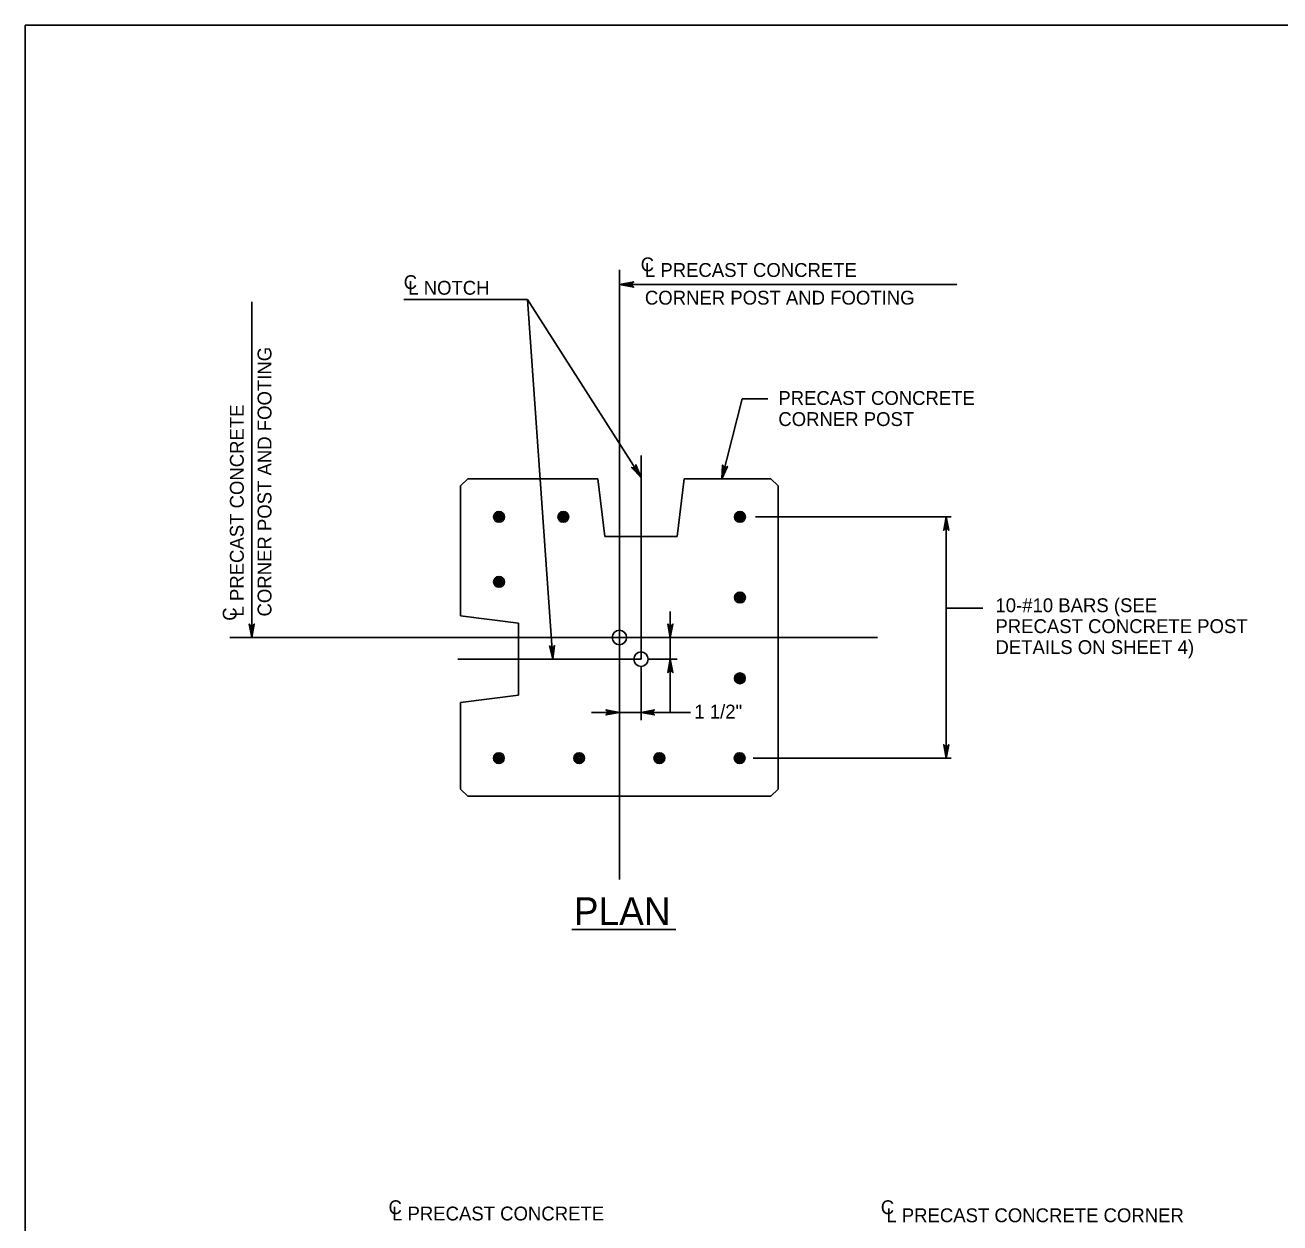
# Model space of a CAD drawing. Extents: x 3351 to 8430, y -3586 to 1457.
# Drawn here: x 6324.3 to 6602.6, y -2678.9 to -2413.3 of the extents above; entities that cross this region are included whole.
import ezdxf

# ---------------------------------------------------------------- set-up
doc = ezdxf.new("R2010")
doc.units = 0
doc.layers.add('1', color=7, linetype='Continuous')
doc.layers.add('2', color=7, linetype='Continuous')

msp = doc.modelspace()

# ---------------------------------------------------------------- linework, layer by layer
at = {"layer": '1'}
for p, q in [((6456.12, -2602.74), (6456.12, -2467.57)), ((6456.12, -2470.84), (6530.92, -2470.84)), ((6374.6, -2474.65), (6374.6, -2549.11)), ((6408.35, -2474.19), (6435.76, -2474.19)), ((6435.76, -2474.19), (6441.35, -2553.92)), ((6435.76, -2474.19), (6460.91, -2513.62)), ((6483.31, -2496.19), (6478.82, -2513.91)), ((6483.31, -2496.19), (6489, -2496.19)), ((6460.91, -2553.92), (6460.91, -2508.73)), ((6420.92, -2515.51), (6422.52, -2513.91)), ((6422.52, -2513.91), (6451.31, -2513.91)), ((6451.31, -2513.91), (6452.91, -2526.71)), ((6468.91, -2526.71), (6470.51, -2513.91)), ((6470.51, -2513.91), (6489.71, -2513.91)), ((6489.71, -2513.91), (6491.31, -2515.51)), ((6420.92, -2544.32), (6420.92, -2515.51)), ((6491.31, -2515.51), (6491.31, -2582.72)), ((6486.33, -2522.36), (6529.7, -2522.36)), ((6528.59, -2575.86), (6528.59, -2522.36)), ((6452.91, -2526.71), (6468.91, -2526.71)), ((6528.59, -2542.6), (6536.73, -2542.6)), ((6433.72, -2545.92), (6420.92, -2544.32)), ((6467.41, -2565.72), (6467.41, -2543.37)), ((6433.72, -2561.92), (6433.72, -2545.92)), ((6369.72, -2549.11), (6513.34, -2549.11)), ((6456.12, -2549.11), (6456.12, -2549.11)), ((6460.91, -2553.92), (6420.28, -2553.92)), ((6460.91, -2553.92), (6460.91, -2553.92)), ((6462.51, -2553.92), (6468.95, -2553.92)), ((6460.91, -2567.46), (6460.91, -2555.52)), ((6420.92, -2563.52), (6433.72, -2561.92)), ((6420.92, -2582.72), (6420.92, -2563.52)), ((6449.94, -2565.72), (6471.86, -2565.72)), ((6485.76, -2575.86), (6529.7, -2575.86)), ((6422.52, -2584.32), (6420.92, -2582.72)), ((6489.71, -2584.32), (6422.52, -2584.32)), ((6491.31, -2582.72), (6489.71, -2584.32)), ((6445.54, -2613.86), (6468.64, -2613.86))]:
    msp.add_line(p, q, dxfattribs=at)
for points in [[(6456.12, -2470.84), (6459.3, -2470.24), (6459.05, -2470.41), (6458.93, -2470.62), (6458.89, -2470.84), (6458.93, -2471.05), (6459.05, -2471.26), (6459.3, -2471.43), (6456.12, -2470.84), (6459.05, -2471.26), (6458.93, -2471.05), (6456.12, -2470.84), (6458.89, -2470.84), (6458.93, -2470.62), (6456.12, -2470.84), (6459.05, -2470.41)], [(6460.91, -2513.62), (6458.84, -2511.4), (6459.1, -2511.51), (6459.33, -2511.5), (6459.51, -2511.42), (6459.66, -2511.29), (6459.77, -2511.08), (6459.78, -2510.8), (6460.91, -2513.62), (6459.77, -2511.08), (6459.66, -2511.29), (6460.91, -2513.62), (6459.51, -2511.42), (6459.33, -2511.5), (6460.91, -2513.62), (6459.1, -2511.51)], [(6478.82, -2513.91), (6479.01, -2510.88), (6479.1, -2511.14), (6479.27, -2511.31), (6479.45, -2511.39), (6479.66, -2511.41), (6479.88, -2511.34), (6480.09, -2511.16), (6478.82, -2513.91), (6479.88, -2511.34), (6479.66, -2511.41), (6478.82, -2513.91), (6479.45, -2511.39), (6479.27, -2511.31), (6478.82, -2513.91), (6479.1, -2511.14)], [(6528.59, -2522.36), (6529.15, -2525.34), (6528.99, -2525.11), (6528.79, -2524.99), (6528.59, -2524.96), (6528.39, -2524.99), (6528.19, -2525.11), (6528.04, -2525.34), (6528.59, -2522.36), (6528.19, -2525.11), (6528.39, -2524.99), (6528.59, -2522.36), (6528.59, -2524.96), (6528.79, -2524.99), (6528.59, -2522.36), (6528.99, -2525.11)], [(6374.6, -2549.11), (6374.04, -2546.13), (6374.2, -2546.36), (6374.4, -2546.48), (6374.6, -2546.51), (6374.8, -2546.48), (6375, -2546.36), (6375.16, -2546.13), (6374.6, -2549.11), (6375, -2546.36), (6374.8, -2546.48), (6374.6, -2549.11), (6374.6, -2546.51), (6374.4, -2546.48), (6374.6, -2549.11), (6374.2, -2546.36)], [(6467.41, -2549.11), (6466.86, -2546.13), (6467.01, -2546.36), (6467.21, -2546.48), (6467.41, -2546.51), (6467.61, -2546.48), (6467.81, -2546.36), (6467.97, -2546.13), (6467.41, -2549.11), (6467.81, -2546.36), (6467.61, -2546.48), (6467.41, -2549.11), (6467.41, -2546.51), (6467.21, -2546.48), (6467.41, -2549.11), (6467.01, -2546.36)], [(6441.35, -2553.92), (6440.59, -2550.98), (6440.76, -2551.2), (6440.97, -2551.3), (6441.17, -2551.32), (6441.37, -2551.28), (6441.56, -2551.14), (6441.7, -2550.9), (6441.35, -2553.92), (6441.56, -2551.14), (6441.37, -2551.28), (6441.35, -2553.92), (6441.17, -2551.32), (6440.97, -2551.3), (6441.35, -2553.92), (6440.76, -2551.2)], [(6467.41, -2553.92), (6467.97, -2556.9), (6467.81, -2556.67), (6467.61, -2556.55), (6467.41, -2556.52), (6467.21, -2556.55), (6467.01, -2556.67), (6466.86, -2556.9), (6467.41, -2553.92), (6467.01, -2556.67), (6467.21, -2556.55), (6467.41, -2553.92), (6467.41, -2556.52), (6467.61, -2556.55), (6467.41, -2553.92), (6467.81, -2556.67)], [(6456.12, -2565.72), (6453.13, -2566.28), (6453.36, -2566.12), (6453.48, -2565.92), (6453.52, -2565.72), (6453.48, -2565.52), (6453.36, -2565.32), (6453.13, -2565.16), (6456.12, -2565.72), (6453.36, -2565.32), (6453.48, -2565.52), (6456.12, -2565.72), (6453.52, -2565.72), (6453.48, -2565.92), (6456.12, -2565.72), (6453.36, -2566.12)], [(6460.91, -2565.72), (6463.9, -2565.16), (6463.67, -2565.32), (6463.55, -2565.52), (6463.51, -2565.72), (6463.55, -2565.92), (6463.67, -2566.12), (6463.9, -2566.28), (6460.91, -2565.72), (6463.67, -2566.12), (6463.55, -2565.92), (6460.91, -2565.72), (6463.51, -2565.72), (6463.55, -2565.52), (6460.91, -2565.72), (6463.67, -2565.32)], [(6528.59, -2575.86), (6528.04, -2572.88), (6528.19, -2573.11), (6528.39, -2573.23), (6528.59, -2573.26), (6528.79, -2573.23), (6528.99, -2573.11), (6529.15, -2572.88), (6528.59, -2575.86), (6528.99, -2573.11), (6528.79, -2573.23), (6528.59, -2575.86), (6528.59, -2573.26), (6528.39, -2573.23), (6528.59, -2575.86), (6528.19, -2573.11)]]:
    msp.add_lwpolyline(points, dxfattribs=at)
for centre, radius in [((6429.44, -2522.36), 1.2), ((6429.44, -2522.36), 0.906), ((6429.44, -2522.36), 0.648), ((6429.44, -2522.36), 0.367), ((6429.44, -2522.36), 0.0862), ((6443.69, -2522.36), 1.2), ((6443.69, -2522.36), 0.906), ((6443.69, -2522.36), 0.648), ((6443.69, -2522.36), 0.367), ((6443.69, -2522.36), 0.0862), ((6482.85, -2522.36), 1.2), ((6482.85, -2522.36), 0.906), ((6482.85, -2522.36), 0.648), ((6482.85, -2522.36), 0.367), ((6482.85, -2522.36), 0.0862), ((6429.44, -2536.77), 1.2), ((6429.44, -2536.77), 0.906), ((6429.44, -2536.77), 0.648), ((6429.44, -2536.77), 0.367), ((6429.44, -2536.77), 0.0862), ((6482.85, -2540.24), 1.2), ((6482.85, -2540.24), 0.906), ((6482.85, -2540.24), 0.648), ((6482.85, -2540.24), 0.367), ((6482.85, -2540.24), 0.0862), ((6456.12, -2549.11), 1.6), ((6460.91, -2553.92), 1.6), ((6482.83, -2558.16), 1.2), ((6482.83, -2558.16), 0.906), ((6482.83, -2558.16), 0.648), ((6482.83, -2558.16), 0.367), ((6482.83, -2558.16), 0.0862), ((6429.39, -2575.86), 1.2), ((6429.39, -2575.86), 0.906), ((6429.39, -2575.86), 0.648), ((6429.39, -2575.86), 0.367), ((6429.39, -2575.86), 0.0862), ((6447.2, -2575.86), 1.2), ((6447.2, -2575.86), 0.906), ((6447.2, -2575.86), 0.648), ((6447.2, -2575.86), 0.367), ((6447.2, -2575.86), 0.0862), ((6464.98, -2575.86), 1.2), ((6464.98, -2575.86), 0.906), ((6464.98, -2575.86), 0.648), ((6464.98, -2575.86), 0.367), ((6464.98, -2575.86), 0.0862), ((6482.79, -2575.86), 1.2), ((6482.79, -2575.86), 0.906), ((6482.79, -2575.86), 0.648), ((6482.79, -2575.86), 0.367), ((6482.79, -2575.86), 0.0862)]:
    msp.add_circle(centre, radius, dxfattribs=at)
at = {"layer": '2'}
for p, q in [((6324.34, -2977.31), (6324.34, -2413.31)), ((6324.34, -2413.31), (7110.34, -2413.31))]:
    msp.add_line(p, q, dxfattribs=at)

# ---------------------------------------------------------------- texts
at = {"layer": '1'}
for s, height, p in [('C', 3.07, (6460.84, -2467.9)), ('L PRECAST CONCRETE', 3.072, (6461.77, -2469.15)), ('C', 3.07, (6408.3, -2471.84)), ('L NOTCH', 3.072, (6409.3, -2473.09)), ('CORNER POST AND FOOTING', 3.072, (6461.77, -2475.29)), ('PRECAST CONCRETE', 3.0721, (6491.36, -2497.53)), ('CORNER POST', 3.0721, (6491.36, -2502.21)), ('10-#10 BARS (SEE', 3.072, (6539.5, -2543.49)), ('PRECAST CONCRETE POST', 3.072, (6539.5, -2548.13)), ('DETAILS ON SHEET 4)', 3.072, (6539.5, -2552.77)), ('1 1/2"', 3.072, (6472.74, -2567.07)), ('PLAN', 6.144, (6446.01, -2612.85)), ('C', 3.07, (6404.93, -2676.97)), ('L PRECAST CONCRETE', 3.072, (6405.71, -2678.37)), ('C', 3.07, (6514.08, -2676.97)), ('L PRECAST CONCRETE CORNER', 3.072, (6515.31, -2678.76))]:
    msp.add_text(s, height=height, dxfattribs=at).set_placement(p)
for s, height, p in [('CORNER POST AND FOOTING', 3.072, (6378.97, -2544.45)), ('L PRECAST CONCRETE', 3.072, (6372.83, -2544.45)), ('C', 3.07, (6371.25, -2545.4))]:
    msp.add_text(s, height=height, rotation=90, dxfattribs=at).set_placement(p)

doc.saveas('drawing.dxf')
